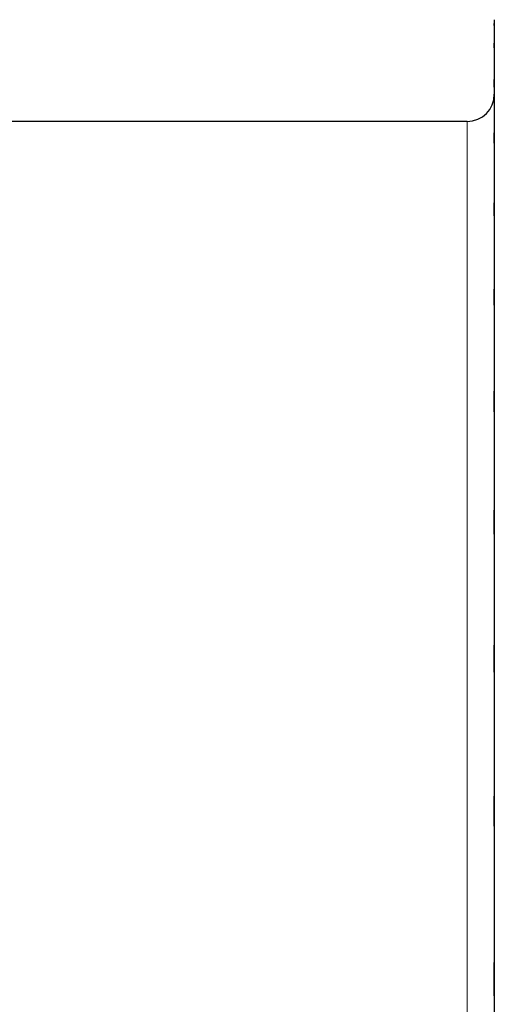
# Model space of a CAD drawing. Header units: inches. Extents: x 0 to 20790, y -12 to 14700.
# Tile 328 of 359: x 13704 to 13732, y 10353 to 10411. Entities that reach past the tile are written whole.
import ezdxf

# ---------------------------------------------------------------- set-up
doc = ezdxf.new("R2010")
doc.units = ezdxf.units.IN
doc.layers.add('1', color=7, linetype='Continuous', true_color=0xffffff)

msp = doc.modelspace()

# ---------------------------------------------------------------- linework, layer by layer
at = {"layer": '1', "color": 2, "linetype": 'Continuous', "lineweight": 25}
for p, q in [((13731.74, 10410.958), (13731.74, 10410.678)), ((13731.74, 10410.678), (13731.74, 10409.435)), ((13731.74, 10409.435), (13731.74, 10407.201)), ((13731.74, 10407.201), (13731.74, 10403.978)), ((13730.14, 10404.958), (13625.74, 10404.958)), ((13731.74, 10403.978), (13731.74, 10399.771)), ((13731.74, 10399.771), (13731.74, 10394.588)), ((13731.74, 10394.588), (13731.74, 10388.437)), ((13731.74, 10388.437), (13731.74, 10381.327)), ((13731.74, 10381.327), (13731.74, 10373.27)), ((13731.74, 10373.27), (13731.74, 10364.28)), ((13731.74, 10364.28), (13731.74, 10354.369)), ((13731.74, 10354.369), (13731.74, 10343.555))]:
    msp.add_line(p, q, dxfattribs=at)
at = {"layer": '1', "color": 110, "linetype": 'Continuous', "lineweight": 13}
msp.add_line((13730.14, 9984.076), (13730.14, 10404.958), dxfattribs=at)
at = {"layer": '1', "color": 2, "linetype": 'Continuous', "lineweight": 25}
msp.add_arc((13730.14, 10406.558), 1.6, 270, 0, dxfattribs=at)
for points in [[(13731.74, 10410.678), (13731.74, 10410.712), (13731.741, 10410.747), (13731.742, 10410.781)], [(13731.742, 10410.575), (13731.741, 10410.609), (13731.74, 10410.644), (13731.74, 10410.678)], [(13731.74, 10409.435), (13731.74, 10409.516), (13731.741, 10409.596), (13731.742, 10409.676)], [(13731.742, 10409.195), (13731.741, 10409.275), (13731.74, 10409.355), (13731.74, 10409.435)], [(13731.74, 10407.201), (13731.74, 10407.327), (13731.741, 10407.452), (13731.742, 10407.578)], [(13731.742, 10406.823), (13731.741, 10406.949), (13731.74, 10407.075), (13731.74, 10407.201)], [(13731.74, 10403.978), (13731.74, 10404.149), (13731.741, 10404.32), (13731.742, 10404.491)], [(13731.742, 10403.464), (13731.741, 10403.635), (13731.74, 10403.806), (13731.74, 10403.978)], [(13731.74, 10399.771), (13731.74, 10399.988), (13731.741, 10400.204), (13731.742, 10400.421)], [(13731.742, 10399.122), (13731.741, 10399.338), (13731.74, 10399.555), (13731.74, 10399.771)], [(13731.74, 10394.588), (13731.74, 10394.849), (13731.741, 10395.111), (13731.742, 10395.372)], [(13731.742, 10393.804), (13731.741, 10394.066), (13731.74, 10394.327), (13731.74, 10394.588)], [(13731.74, 10388.437), (13731.74, 10388.743), (13731.741, 10389.048), (13731.742, 10389.354)], [(13731.742, 10387.52), (13731.741, 10387.825), (13731.74, 10388.131), (13731.74, 10388.437)], [(13731.74, 10381.327), (13731.74, 10381.677), (13731.741, 10382.026), (13731.742, 10382.376)], [(13731.742, 10380.278), (13731.741, 10380.628), (13731.74, 10380.977), (13731.74, 10381.327)], [(13731.74, 10373.27), (13731.74, 10373.663), (13731.741, 10374.056), (13731.742, 10374.449)], [(13731.742, 10372.091), (13731.741, 10372.484), (13731.74, 10372.877), (13731.74, 10373.27)], [(13731.74, 10364.28), (13731.74, 10364.715), (13731.741, 10365.151), (13731.742, 10365.587)], [(13731.742, 10362.972), (13731.741, 10363.408), (13731.74, 10363.844), (13731.74, 10364.28)], [(13731.74, 10354.369), (13731.74, 10354.847), (13731.741, 10355.325), (13731.742, 10355.802)], [(13731.742, 10352.936), (13731.741, 10353.413), (13731.74, 10353.891), (13731.74, 10354.369)]]:
    msp.add_open_spline(points, degree=3, dxfattribs=at)

doc.saveas('drawing.dxf')
